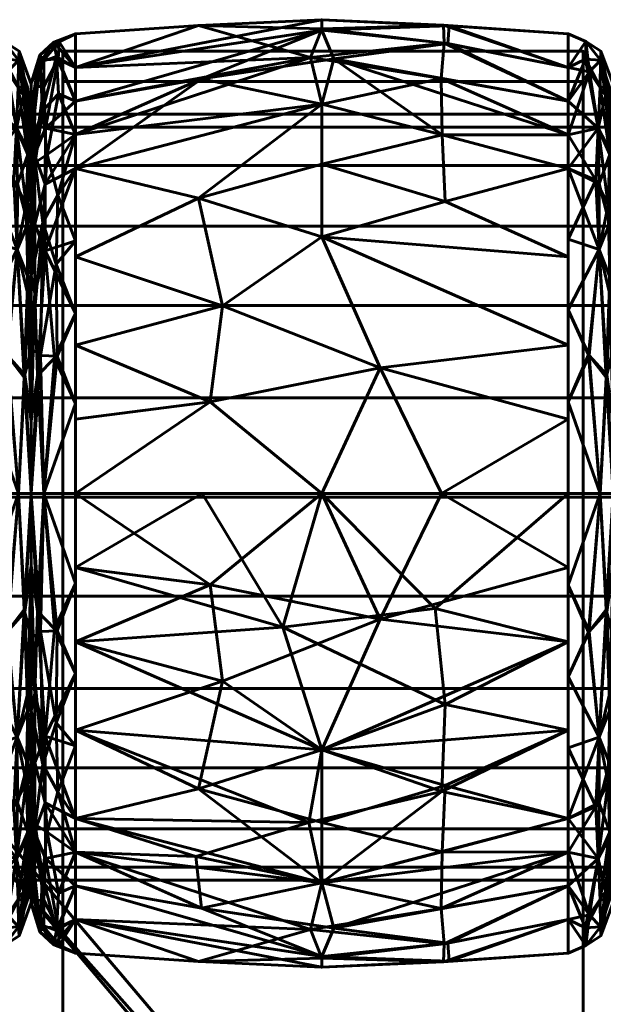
# Model space of a CAD drawing. Header units: millimetres. Extents: x -1091 to 1091, y -439 to 431.
# Tile 300 of 656: x -328 to -309, y 399 to 431. Entities that reach past the tile are written whole.
import ezdxf

# ---------------------------------------------------------------- set-up
doc = ezdxf.new("R2010")
doc.units = ezdxf.units.MM
doc.layers.add('I-FURN', color=30, linetype='Continuous', lineweight=50)

msp = doc.modelspace()

# ---------------------------------------------------------------- meshes
at = {"layer": 'I-FURN', "lineweight": 60}
mesh = msp.add_polyface(dxfattribs=at)
corners = [(-326.54, 415.629, 740.004), (-326.54, 426.24, 744.399), (-326.54, 430.635, 755.009), (-326.54, 426.24, 765.62), (-326.54, 415.629, 770.015), (-318.499, 415.629, 770.471), (-310.458, 415.629, 770.014), (-310.458, 426.239, 765.619), (-310.458, 430.634, 755.009), (-310.458, 426.239, 744.399), (-310.458, 415.629, 740.004), (-318.499, 415.629, 739.547), (-310.458, 420.474, 768.007), (-310.458, 420.474, 742.011), (-326.54, 420.474, 768.008), (-326.54, 420.474, 742.01), (-318.499, 424, 768.01), (-318.499, 424, 742.008), (-318.499, 428.333, 763.824), (-310.458, 428.437, 760.314), (-318.499, 430.795, 758.026), (-318.499, 430.745, 751.754), (-326.54, 428.437, 760.314), (-318.499, 428.333, 746.195), (-310.458, 428.437, 749.704), (-326.54, 428.437, 749.704), (-310.458, 418.052, 769.01), (-316.597, 419.732, 769.891), (-314.589, 415.629, 770.249), (-322.143, 418.615, 770.085), (-321.74, 421.757, 769.125), (-326.54, 423.357, 766.814), (-322.526, 425.265, 766.956), (-318.499, 426.372, 766.13), (-310.458, 423.357, 766.813), (-314.472, 425.161, 767.038), (-314.572, 427.328, 764.952), (-310.458, 427.338, 762.967), (-314.596, 429.171, 762.247), (-318.872, 429.861, 761.051), (-326.54, 429.536, 757.662), (-322.526, 430.904, 756.513), (-318.499, 431.091, 754.887), (-310.458, 429.535, 752.357), (-314.378, 430.311, 750.555), (-318.1, 429.813, 748.855), (-322.422, 429.16, 747.752), (-314.523, 430.912, 756.453), (-314.497, 430.326, 759.436), (-314.344, 430.893, 753.477), (-310.458, 429.535, 757.662), (-326.54, 427.339, 747.051), (-310.458, 418.052, 741.008), (-316.597, 419.732, 740.127), (-314.589, 415.629, 739.769), (-322.143, 418.615, 739.933), (-321.74, 421.757, 740.893), (-326.54, 423.357, 743.204), (-322.526, 425.265, 743.062), (-318.499, 426.372, 743.888), (-310.458, 423.357, 743.205), (-314.472, 425.161, 742.98), (-314.572, 427.328, 745.066), (-310.458, 427.338, 747.052), (-326.54, 427.339, 762.967), (-326.54, 429.536, 752.356), (-326.54, 418.052, 769.011), (-326.54, 418.052, 741.007)]
mesh.append_faces([[corners[k] for k in face] for face in [(26, 28, 6)]], dxfattribs={"vtx0": -1})
mesh.append_faces([[corners[k] for k in face] for face in [(12, 27, 26), (11, 53, 54), (31, 32, 3), (22, 39, 40), (24, 44, 43), (64, 39, 22), (0, 55, 11), (13, 17, 60), (63, 45, 24), (4, 29, 66)]], dxfattribs={"vtx0": -1, "vtx1": -1})
mesh.append_faces([[corners[k] for k in face] for face in [(35, 36, 33), (36, 37, 38), (39, 18, 38), (34, 35, 16), (32, 33, 18), (58, 56, 57), (36, 38, 18), (47, 49, 42), (61, 62, 9), (17, 58, 59), (55, 53, 11), (5, 27, 29), (17, 61, 60), (32, 30, 16), (42, 21, 65), (50, 47, 48), (18, 3, 32), (45, 63, 62), (20, 41, 39), (27, 28, 26), (21, 44, 45), (49, 43, 44), (12, 16, 27), (29, 30, 14), (30, 27, 16), (27, 30, 29), (30, 32, 31), (33, 32, 16), (39, 64, 18), (33, 16, 35), (36, 35, 7), (33, 36, 18), (20, 48, 47), (38, 48, 39), (41, 42, 65), (39, 41, 40), (42, 41, 20), (47, 42, 20), (44, 24, 45), (49, 21, 42), (46, 45, 23), (56, 53, 55), (46, 25, 21), (39, 48, 20), (38, 19, 48), (49, 44, 21), (8, 49, 47), (1, 46, 23), (17, 13, 53), (52, 54, 53), (56, 55, 15), (53, 56, 17), (23, 58, 1), (56, 58, 17), (58, 23, 59), (61, 17, 59), (62, 59, 23), (59, 62, 61), (62, 23, 45), (21, 45, 46)]], dxfattribs={"vtx0": -1, "vtx1": -1, "vtx2": -1})
mesh.append_faces([[corners[k] for k in face] for face in [(55, 0, 67), (46, 1, 51), (29, 14, 66), (16, 12, 34), (36, 7, 37), (41, 2, 40), (21, 25, 65), (48, 19, 50), (56, 15, 57)]], dxfattribs={"vtx0": -1, "vtx2": -1})
mesh.append_faces([[corners[k] for k in face] for face in [(4, 5, 29), (65, 2, 41), (5, 28, 27), (31, 14, 30), (34, 7, 35), (37, 19, 38), (8, 43, 49), (50, 8, 47), (51, 25, 46), (13, 52, 53), (57, 1, 58), (9, 60, 61), (63, 9, 62), (64, 3, 18), (67, 15, 55)]], dxfattribs={"vtx1": -1, "vtx2": -1})
mesh.append_faces([[corners[k] for k in face] for face in [(52, 10, 54)]], dxfattribs={"vtx2": -1})
mesh = msp.add_polyface(dxfattribs=at)
corners = [(-329.458, 415.629, 740.004), (-329.458, 426.239, 744.399), (-329.458, 430.634, 755.009), (-329.458, 426.239, 765.619), (-329.458, 415.629, 770.014), (-328.406, 415.629, 769.469), (-327.984, 415.629, 768.361), (-327.984, 425.071, 764.451), (-327.984, 428.982, 755.009), (-327.984, 425.071, 745.568), (-327.984, 415.629, 741.657), (-328.406, 415.629, 740.549), (-329.458, 421.619, 767.533), (-327.984, 420.35, 766.406), (-327.984, 420.35, 743.612), (-329.458, 421.619, 742.485), (-328.444, 423.587, 767.131), (-328.444, 423.587, 742.887), (-329.458, 428.437, 760.314), (-329.458, 428.437, 749.704), (-328.469, 427.548, 763.315), (-328.4, 429.77, 757.996), (-328.469, 427.548, 746.703), (-328.4, 429.77, 752.022), (-327.984, 427.026, 759.73), (-327.984, 427.026, 750.288), (-328.213, 419.416, 768.689), (-329.458, 418.624, 768.773), (-328.784, 420.152, 769.074), (-328.192, 419.497, 741.389), (-329.458, 418.624, 741.245), (-328.764, 420.134, 740.952), (-329.458, 423.929, 766.576), (-327.984, 422.71, 765.428), (-328.147, 425.054, 765.457), (-328.09, 426.823, 763.313), (-328.239, 428.615, 760.845), (-328.759, 429.386, 760.353), (-329.458, 429.535, 757.662), (-328.874, 430.381, 756.482), (-328.384, 430.064, 755.009), (-328.875, 430.381, 753.528), (-329.458, 429.535, 752.357), (-328.882, 429.802, 750.647), (-328.409, 428.892, 749.239), (-327.984, 426.049, 747.928), (-328.097, 426.687, 746.496), (-328.101, 424.428, 744.163), (-328.107, 428.889, 750.579), (-327.984, 428.004, 752.649), (-327.984, 426.049, 762.09), (-328.438, 425.729, 744.613), (-328.551, 425.849, 765.441), (-328.106, 422.176, 742.658), (-328.091, 422.699, 767.024), (-327.984, 422.71, 744.59), (-329.458, 423.929, 743.442), (-329.458, 427.338, 762.967), (-329.458, 427.338, 747.052), (-327.984, 428.004, 757.369), (-327.984, 417.99, 767.384), (-327.984, 417.99, 742.635)]
mesh.append_faces([[corners[k] for k in face] for face in [(1, 17, 56), (27, 28, 12), (18, 37, 38), (59, 36, 24), (38, 39, 2), (9, 46, 45), (32, 52, 3), (33, 54, 13), (10, 29, 61)]], dxfattribs={"vtx0": -1, "vtx1": -1})
mesh.append_faces([[corners[k] for k in face] for face in [(26, 13, 54), (33, 34, 54), (52, 16, 34), (36, 37, 20), (59, 40, 21), (35, 36, 20), (22, 19, 43), (39, 37, 21), (17, 29, 31), (17, 51, 47), (47, 53, 17), (23, 49, 48), (23, 41, 40), (43, 41, 23), (46, 47, 51), (45, 46, 48), (20, 34, 35), (28, 5, 26), (52, 32, 16), (5, 28, 27), (16, 28, 26), (30, 31, 11), (31, 15, 17), (11, 31, 29), (16, 12, 28), (34, 16, 54), (35, 34, 7), (52, 34, 20), (35, 50, 36), (37, 36, 21), (38, 37, 39), (40, 39, 21), (41, 2, 39), (36, 59, 21), (40, 41, 39), (43, 44, 22), (41, 43, 42), (43, 23, 44), (23, 48, 44), (44, 48, 46), (46, 9, 47), (44, 46, 22), (55, 53, 47), (23, 40, 49), (46, 51, 22), (52, 20, 57), (53, 61, 29), (29, 17, 53), (26, 54, 16), (17, 1, 51), (37, 57, 20), (1, 22, 51)]], dxfattribs={"vtx0": -1, "vtx1": -1, "vtx2": -1})
mesh.append_faces([[corners[k] for k in face] for face in [(37, 18, 57), (26, 5, 6), (53, 14, 61), (16, 32, 12), (22, 1, 58), (40, 59, 8), (31, 30, 15), (36, 50, 24), (52, 57, 3), (35, 7, 50), (43, 19, 42), (53, 55, 14), (48, 25, 45), (17, 15, 56), (47, 9, 55)]], dxfattribs={"vtx0": -1, "vtx2": -1})
mesh.append_faces([[corners[k] for k in face] for face in [(4, 5, 27)]], dxfattribs={"vtx1": -1})
mesh.append_faces([[corners[k] for k in face] for face in [(33, 7, 34), (42, 2, 41), (60, 13, 26, 6), (10, 11, 29), (8, 49, 40), (49, 25, 48), (58, 19, 22)]], dxfattribs={"vtx1": -1, "vtx2": -1})
mesh.append_faces([[corners[k] for k in face] for face in [(11, 0, 30)]], dxfattribs={"vtx2": -1})
mesh = msp.add_polyface(dxfattribs=at)
corners = [(-327.986, 415.629, 741.623), (-327.986, 425.094, 745.544), (-327.986, 429.015, 755.009), (-327.986, 425.094, 764.474), (-327.986, 415.629, 768.395), (-327.572, 415.629, 769.48), (-326.54, 415.629, 770.015), (-326.54, 426.24, 765.62), (-326.54, 430.635, 755.009), (-326.54, 426.24, 744.399), (-326.54, 415.629, 740.004), (-327.572, 415.629, 740.538), (-326.54, 421.501, 767.582), (-327.986, 420.362, 766.434), (-327.986, 420.362, 743.584), (-326.54, 421.501, 742.436), (-327.531, 423.551, 767.172), (-327.61, 424.476, 743.613), (-326.54, 428.437, 749.704), (-326.54, 428.437, 760.314), (-327.618, 428.121, 747.811), (-327.521, 427.546, 763.315), (-327.577, 429.785, 757.989), (-327.986, 427.055, 750.277), (-327.697, 429.701, 752.398), (-327.986, 427.055, 759.742), (-327.68, 420.133, 741.399), (-327.783, 419.475, 768.65), (-326.54, 418.565, 768.798), (-327.224, 420.045, 769.099), (-326.54, 418.565, 741.22), (-327.143, 420.114, 740.891), (-327.173, 423.112, 742.244), (-327.122, 425.367, 743.831), (-326.54, 427.339, 747.051), (-327.47, 426.69, 745.516), (-327.853, 426.431, 746.056), (-327.095, 428.671, 747.931), (-327.164, 429.895, 751.061), (-327.247, 430.363, 754.296), (-327.986, 426.075, 747.91), (-326.54, 429.536, 757.662), (-327.105, 429.807, 759.371), (-327.569, 428.907, 760.772), (-327.986, 426.075, 762.108), (-327.878, 426.689, 763.541), (-327.87, 424.425, 765.888), (-327.866, 428.914, 759.426), (-327.986, 428.035, 757.375), (-327.072, 430.372, 756.793), (-327.7, 429.934, 755.26), (-326.54, 429.536, 752.356), (-327.534, 425.725, 765.434), (-327.865, 422.162, 767.394), (-326.54, 423.87, 743.417), (-327.986, 422.728, 765.454), (-326.54, 423.87, 766.601), (-327.986, 422.728, 744.564), (-326.54, 427.339, 762.967), (-327.986, 428.035, 752.643), (-327.986, 417.996, 742.604), (-327.986, 417.996, 767.414)]
mesh.append_faces([[corners[k] for k in face] for face in [(58, 52, 7), (19, 21, 58), (30, 31, 15), (9, 33, 34), (3, 45, 44), (8, 49, 41), (48, 50, 2), (51, 39, 8), (54, 33, 9), (0, 26, 11), (4, 27, 61)]], dxfattribs={"vtx0": -1, "vtx1": -1})
mesh.append_faces([[corners[k] for k in face] for face in [(38, 18, 37), (52, 46, 16), (26, 14, 17), (27, 29, 16), (43, 21, 42), (33, 35, 34), (20, 36, 40), (35, 33, 17), (31, 11, 26), (11, 31, 30), (20, 38, 37), (53, 16, 46), (35, 36, 20), (23, 24, 20), (33, 54, 32), (45, 46, 52), (22, 42, 49), (44, 45, 47), (49, 50, 22), (50, 47, 22), (31, 32, 15), (28, 29, 5), (29, 12, 16), (5, 29, 27), (32, 26, 17), (26, 32, 31), (33, 32, 17), (35, 20, 37), (17, 36, 35), (35, 37, 34), (38, 20, 24), (39, 38, 24), (39, 51, 38), (50, 39, 24), (49, 42, 41), (39, 49, 8), (42, 22, 43), (22, 47, 43), (43, 47, 45), (45, 3, 46), (43, 45, 21), (55, 53, 46), (50, 48, 47), (49, 39, 50), (2, 50, 24), (45, 52, 21), (53, 61, 27), (27, 16, 53), (16, 7, 52), (57, 36, 17), (42, 21, 19), (52, 58, 21)]], dxfattribs={"vtx0": -1, "vtx1": -1, "vtx2": -1})
mesh.append_faces([[corners[k] for k in face] for face in [(53, 13, 61), (16, 56, 7), (26, 0, 60), (16, 12, 56), (29, 28, 12), (37, 18, 34), (46, 3, 55), (17, 14, 57), (42, 19, 41), (36, 1, 40), (53, 55, 13), (47, 25, 44)]], dxfattribs={"vtx0": -1, "vtx2": -1})
mesh.append_faces([[corners[k] for k in face] for face in [(24, 23, 59, 2)]], dxfattribs={"vtx0": -1, "vtx3": -1})
mesh.append_faces([[corners[k] for k in face] for face in [(57, 1, 36), (4, 5, 27), (40, 23, 20), (48, 25, 47), (51, 18, 38), (54, 15, 32), (60, 14, 26)]], dxfattribs={"vtx1": -1, "vtx2": -1})
mesh.append_faces([[corners[k] for k in face] for face in [(5, 6, 28), (30, 10, 11)]], dxfattribs={"vtx2": -1})
mesh = msp.add_polyface(dxfattribs=at)
corners = [(-310.458, 415.629, 740.004), (-310.458, 426.239, 744.399), (-310.458, 430.634, 755.009), (-310.458, 426.239, 765.619), (-310.458, 415.629, 770.014), (-309.406, 415.629, 769.469), (-308.984, 415.629, 768.361), (-308.984, 425.071, 764.451), (-308.984, 428.982, 755.009), (-308.984, 425.071, 745.568), (-308.984, 415.629, 741.657), (-309.406, 415.629, 740.549), (-310.458, 421.619, 767.533), (-308.984, 420.35, 766.406), (-308.984, 420.35, 743.612), (-310.458, 421.619, 742.485), (-309.444, 423.587, 767.131), (-309.444, 423.587, 742.887), (-310.458, 428.437, 760.314), (-310.458, 428.437, 749.704), (-309.47, 427.548, 763.315), (-309.4, 429.77, 757.996), (-309.47, 427.548, 746.703), (-309.4, 429.77, 752.022), (-308.984, 427.026, 759.73), (-308.984, 427.026, 750.288), (-309.213, 419.416, 768.689), (-310.458, 418.624, 768.773), (-309.784, 420.152, 769.074), (-309.192, 419.497, 741.389), (-310.458, 418.624, 741.245), (-309.764, 420.134, 740.952), (-310.458, 423.929, 766.576), (-308.984, 422.71, 765.428), (-309.147, 425.054, 765.457), (-309.09, 426.823, 763.313), (-309.239, 428.615, 760.845), (-309.759, 429.386, 760.353), (-310.458, 429.535, 757.662), (-309.874, 430.381, 756.482), (-309.384, 430.064, 755.009), (-309.875, 430.381, 753.528), (-310.458, 429.535, 752.357), (-309.882, 429.802, 750.647), (-309.409, 428.892, 749.239), (-308.984, 426.049, 747.928), (-309.097, 426.687, 746.496), (-309.101, 424.428, 744.163), (-309.107, 428.889, 750.579), (-308.984, 428.004, 752.649), (-308.984, 426.049, 762.09), (-309.438, 425.729, 744.613), (-309.551, 425.849, 765.441), (-309.106, 422.176, 742.658), (-309.091, 422.699, 767.024), (-308.984, 422.71, 744.59), (-310.458, 423.929, 743.442), (-310.458, 427.338, 762.967), (-310.458, 427.338, 747.052), (-308.984, 428.004, 757.369), (-308.984, 417.99, 767.384), (-308.984, 417.99, 742.635)]
mesh.append_faces([[corners[k] for k in face] for face in [(1, 17, 56), (27, 28, 12), (18, 37, 38), (59, 36, 24), (38, 39, 2), (9, 46, 45), (32, 52, 3), (33, 54, 13), (10, 29, 61)]], dxfattribs={"vtx0": -1, "vtx1": -1})
mesh.append_faces([[corners[k] for k in face] for face in [(26, 13, 54), (33, 34, 54), (52, 16, 34), (36, 37, 20), (59, 40, 21), (35, 36, 20), (22, 19, 43), (39, 37, 21), (17, 29, 31), (17, 51, 47), (47, 53, 17), (23, 49, 48), (23, 41, 40), (43, 41, 23), (46, 47, 51), (45, 46, 48), (20, 34, 35), (28, 5, 26), (52, 32, 16), (5, 28, 27), (16, 28, 26), (30, 31, 11), (31, 15, 17), (11, 31, 29), (16, 12, 28), (34, 16, 54), (35, 34, 7), (52, 34, 20), (35, 50, 36), (37, 36, 21), (38, 37, 39), (40, 39, 21), (41, 2, 39), (36, 59, 21), (40, 41, 39), (43, 44, 22), (41, 43, 42), (43, 23, 44), (23, 48, 44), (44, 48, 46), (46, 9, 47), (44, 46, 22), (55, 53, 47), (23, 40, 49), (46, 51, 22), (52, 20, 57), (53, 61, 29), (29, 17, 53), (26, 54, 16), (17, 1, 51), (37, 57, 20), (1, 22, 51)]], dxfattribs={"vtx0": -1, "vtx1": -1, "vtx2": -1})
mesh.append_faces([[corners[k] for k in face] for face in [(37, 18, 57), (26, 5, 6), (53, 14, 61), (16, 32, 12), (22, 1, 58), (40, 59, 8), (31, 30, 15), (36, 50, 24), (52, 57, 3), (35, 7, 50), (43, 19, 42), (53, 55, 14), (48, 25, 45), (17, 15, 56), (47, 9, 55)]], dxfattribs={"vtx0": -1, "vtx2": -1})
mesh.append_faces([[corners[k] for k in face] for face in [(4, 5, 27)]], dxfattribs={"vtx1": -1})
mesh.append_faces([[corners[k] for k in face] for face in [(33, 7, 34), (42, 2, 41), (60, 13, 26, 6), (10, 11, 29), (8, 49, 40), (49, 25, 48), (58, 19, 22)]], dxfattribs={"vtx1": -1, "vtx2": -1})
mesh.append_faces([[corners[k] for k in face] for face in [(11, 0, 30)]], dxfattribs={"vtx2": -1})
mesh = msp.add_polyface(dxfattribs=at)
corners = [(-326.958, 430.064, 755.339), (-326.958, 429.075, 755.482), (-309.958, 429.075, 755.482), (-309.958, 430.064, 755.339)]
mesh.append_faces([[corners[k] for k in face] for face in [(0, 1, 2, 3)]])
mesh = msp.add_polyface(dxfattribs=at)
corners = [(-309.958, 430.064, 755.339), (-309.958, 355.602, 238.251), (-326.958, 355.602, 238.251), (-326.958, 430.064, 755.339)]
mesh.append_faces([[corners[k] for k in face] for face in [(0, 1, 2, 3)]])
mesh = msp.add_polyface(dxfattribs=at)
corners = [(-326.958, 430.064, 755.339), (-326.958, 355.602, 238.251), (-326.958, 354.612, 238.394), (-326.958, 429.075, 755.482)]
mesh.append_faces([[corners[k] for k in face] for face in [(0, 1, 2, 3)]])
mesh = msp.add_polyface(dxfattribs=at)
corners = [(-309.958, 429.075, 755.482), (-309.958, 354.612, 238.394), (-309.958, 355.602, 238.251), (-309.958, 430.064, 755.339)]
mesh.append_faces([[corners[k] for k in face] for face in [(0, 1, 2, 3)]])
mesh = msp.add_polyface(dxfattribs=at)
corners = [(-327.986, 415.629, 755.009), (-327.986, 415.629, 768.395), (-327.986, 425.094, 764.474), (-327.986, 429.015, 755.009), (-327.986, 425.094, 745.544), (-327.986, 415.629, 741.623)]
mesh.append_faces([[corners[k] for k in face] for face in [(2, 3, 0, 1)]], dxfattribs={"vtx1": -1})
mesh.append_faces([[corners[k] for k in face] for face in [(4, 5, 0, 3)]], dxfattribs={"vtx2": -1})
mesh = msp.add_polyface(dxfattribs=at)
corners = [(-326.958, 429.075, 755.482), (-326.958, 354.612, 238.394), (-309.958, 354.612, 238.394), (-309.958, 429.075, 755.482)]
mesh.append_faces([[corners[k] for k in face] for face in [(0, 1, 2, 3)]])
mesh = msp.add_polyface(dxfattribs=at)
corners = [(-327.984, 415.629, 741.657), (-327.984, 425.071, 745.568), (-327.984, 428.982, 755.009), (-327.984, 425.071, 764.451), (-327.984, 415.629, 768.361), (-327.984, 415.629, 755.009)]
mesh.append_faces([[corners[k] for k in face] for face in [(5, 2, 3, 4)]], dxfattribs={"vtx0": -1})
mesh.append_faces([[corners[k] for k in face] for face in [(5, 0, 1, 2)]], dxfattribs={"vtx3": -1})
mesh = msp.add_polyface(dxfattribs=at)
corners = [(1005.286, 403.011, 755.21), (1005.286, 403.437, 758.445), (1005.286, 404.685, 761.46), (1005.286, 406.672, 764.048), (1005.286, 409.261, 766.035), (1005.286, 412.275, 767.284), (1005.286, 415.511, 767.71), (1005.286, 418.746, 767.284), (1005.286, 421.761, 766.035), (1005.286, 424.35, 764.048), (1005.286, 426.336, 761.46), (1005.286, 427.585, 758.445), (1005.286, 428.011, 755.21), (-1005.286, 428.011, 755.21), (-1005.286, 427.585, 758.445), (-1005.286, 426.336, 761.46), (-1005.286, 424.35, 764.048), (-1005.286, 421.761, 766.035), (-1005.286, 418.746, 767.284), (-1005.286, 415.511, 767.71), (-1005.286, 412.275, 767.284), (-1005.286, 409.261, 766.035), (-1005.286, 406.672, 764.048), (-1005.286, 404.685, 761.46), (-1005.286, 403.437, 758.445), (-1005.286, 403.011, 755.21)]
mesh.append_faces([[corners[k] for k in face] for face in [(13, 14, 11, 12)]], dxfattribs={"vtx1": -1})
mesh.append_faces([[corners[k] for k in face] for face in [(14, 15, 10, 11), (16, 17, 8, 9), (15, 16, 9, 10), (17, 18, 7, 8), (6, 7, 18, 19), (20, 21, 4, 5), (21, 22, 3, 4), (23, 24, 1, 2), (22, 23, 2, 3), (19, 20, 5, 6)]], dxfattribs={"vtx1": -1, "vtx3": -1})
mesh.append_faces([[corners[k] for k in face] for face in [(24, 25, 0, 1)]], dxfattribs={"vtx3": -1})
mesh = msp.add_polyface(dxfattribs=at)
corners = [(1005.286, 428.011, 755.21), (1005.286, 427.585, 751.974), (1005.286, 426.336, 748.96), (1005.286, 424.35, 746.371), (1005.286, 421.761, 744.384), (1005.286, 418.746, 743.136), (1005.286, 415.511, 742.71), (1005.286, 412.275, 743.136), (1005.286, 409.261, 744.384), (1005.286, 406.672, 746.371), (1005.286, 404.685, 748.96), (1005.286, 403.437, 751.974), (1005.286, 403.011, 755.21), (-1005.286, 403.011, 755.21), (-1005.286, 403.437, 751.974), (-1005.286, 404.685, 748.96), (-1005.286, 406.672, 746.371), (-1005.286, 409.261, 744.384), (-1005.286, 412.275, 743.136), (-1005.286, 415.511, 742.71), (-1005.286, 418.746, 743.136), (-1005.286, 421.761, 744.384), (-1005.286, 424.35, 746.371), (-1005.286, 426.336, 748.96), (-1005.286, 427.585, 751.974), (-1005.286, 428.011, 755.21)]
mesh.append_faces([[corners[k] for k in face] for face in [(13, 14, 11, 12)]], dxfattribs={"vtx1": -1})
mesh.append_faces([[corners[k] for k in face] for face in [(14, 15, 10, 11), (16, 17, 8, 9), (15, 16, 9, 10), (17, 18, 7, 8), (6, 7, 18, 19), (20, 21, 4, 5), (21, 22, 3, 4), (23, 24, 1, 2), (22, 23, 2, 3), (19, 20, 5, 6)]], dxfattribs={"vtx1": -1, "vtx3": -1})
mesh.append_faces([[corners[k] for k in face] for face in [(24, 25, 0, 1)]], dxfattribs={"vtx3": -1})
mesh = msp.add_polyface(dxfattribs=at)
corners = [(-329.458, 415.629, 770.014), (-329.458, 405.02, 765.619), (-329.458, 400.625, 755.009), (-329.458, 405.02, 744.399), (-329.458, 415.629, 740.004), (-328.406, 415.629, 740.549), (-327.984, 415.629, 741.657), (-327.984, 406.188, 745.568), (-327.984, 402.277, 755.009), (-327.984, 406.188, 764.451), (-327.984, 415.629, 768.361), (-328.406, 415.629, 769.469), (-329.458, 409.64, 742.485), (-327.984, 410.909, 743.612), (-327.984, 410.909, 766.406), (-329.458, 409.64, 767.533), (-328.444, 407.672, 742.887), (-328.444, 407.672, 767.131), (-329.458, 402.822, 749.704), (-329.458, 402.822, 760.314), (-328.469, 403.711, 746.703), (-328.4, 401.489, 752.022), (-328.469, 403.711, 763.315), (-328.4, 401.489, 757.996), (-327.984, 404.233, 750.288), (-327.984, 404.233, 759.73), (-328.213, 411.843, 741.329), (-329.458, 412.635, 741.245), (-328.784, 411.107, 740.944), (-328.192, 411.762, 768.629), (-329.458, 412.635, 768.773), (-328.764, 411.125, 769.067), (-329.458, 407.33, 743.442), (-327.984, 408.548, 744.59), (-328.147, 406.205, 744.561), (-328.09, 404.436, 746.705), (-328.239, 402.643, 749.173), (-328.759, 401.873, 749.665), (-329.458, 401.723, 752.357), (-328.874, 400.878, 753.536), (-328.384, 401.195, 755.009), (-328.875, 400.878, 756.49), (-329.458, 401.723, 757.662), (-328.882, 401.456, 759.371), (-328.409, 402.367, 760.779), (-327.984, 405.21, 762.09), (-328.097, 404.572, 763.522), (-328.101, 406.831, 765.855), (-328.107, 402.37, 759.439), (-327.984, 403.255, 757.369), (-327.984, 405.21, 747.928), (-328.438, 405.53, 765.405), (-328.551, 405.41, 744.577), (-328.106, 409.083, 767.36), (-328.091, 408.56, 742.995), (-327.984, 408.548, 765.428), (-329.458, 407.33, 766.576), (-329.458, 403.921, 747.052), (-329.458, 403.921, 762.967), (-327.984, 403.255, 752.649), (-327.984, 413.269, 742.635), (-327.984, 413.269, 767.384)]
mesh.append_faces([[corners[k] for k in face] for face in [(19, 22, 58), (1, 17, 56), (27, 28, 12), (18, 37, 38), (59, 36, 24), (38, 39, 2), (9, 46, 45), (32, 52, 3), (33, 54, 13), (10, 29, 61)]], dxfattribs={"vtx0": -1, "vtx1": -1})
mesh.append_faces([[corners[k] for k in face] for face in [(26, 13, 54), (33, 34, 54), (52, 16, 34), (36, 37, 20), (35, 36, 20), (51, 1, 22), (39, 37, 21), (17, 29, 31), (17, 51, 47), (43, 44, 22), (47, 53, 17), (23, 49, 48), (23, 41, 40), (43, 41, 23), (46, 47, 51), (45, 46, 48), (20, 34, 35), (28, 5, 26), (52, 32, 16), (5, 28, 27), (16, 28, 26), (30, 31, 11), (31, 15, 17), (11, 31, 29), (16, 12, 28), (34, 16, 54), (35, 34, 7), (52, 34, 20), (35, 50, 36), (37, 36, 21), (38, 37, 39), (40, 39, 21), (41, 2, 39), (36, 59, 21), (40, 41, 39), (59, 40, 21), (41, 43, 42), (43, 23, 44), (23, 48, 44), (44, 48, 46), (46, 9, 47), (44, 46, 22), (55, 53, 47), (23, 40, 49), (46, 51, 22), (52, 20, 57), (53, 61, 29), (29, 17, 53), (26, 54, 16), (17, 1, 51), (37, 57, 20), (43, 22, 19)]], dxfattribs={"vtx0": -1, "vtx1": -1, "vtx2": -1})
mesh.append_faces([[corners[k] for k in face] for face in [(37, 18, 57), (16, 32, 12), (26, 5, 6), (40, 59, 8), (26, 60, 13), (31, 30, 15), (36, 50, 24), (52, 57, 3), (35, 7, 50), (43, 19, 42), (48, 25, 45), (17, 15, 56), (47, 9, 55), (22, 1, 58), (26, 6, 60)]], dxfattribs={"vtx0": -1, "vtx2": -1})
mesh.append_faces([[corners[k] for k in face] for face in [(4, 5, 27)]], dxfattribs={"vtx1": -1})
mesh.append_faces([[corners[k] for k in face] for face in [(14, 61, 53, 55), (33, 7, 34), (42, 2, 41), (10, 11, 29), (8, 49, 40), (49, 25, 48)]], dxfattribs={"vtx1": -1, "vtx2": -1})
mesh.append_faces([[corners[k] for k in face] for face in [(11, 0, 30)]], dxfattribs={"vtx2": -1})
mesh = msp.add_polyface(dxfattribs=at)
corners = [(-327.986, 415.629, 768.395), (-327.986, 406.164, 764.474), (-327.986, 402.244, 755.009), (-327.986, 406.164, 745.544), (-327.986, 415.629, 741.623), (-327.572, 415.629, 740.538), (-326.54, 415.629, 740.004), (-326.54, 405.019, 744.399), (-326.54, 400.624, 755.009), (-326.54, 405.019, 765.62), (-326.54, 415.629, 770.015), (-327.572, 415.629, 769.48), (-326.54, 409.758, 742.436), (-327.986, 410.897, 743.584), (-327.986, 410.897, 766.434), (-326.54, 409.758, 767.582), (-327.531, 407.708, 742.846), (-327.61, 406.783, 766.405), (-326.54, 402.821, 760.314), (-326.54, 402.821, 749.704), (-327.618, 403.138, 762.207), (-327.521, 403.713, 746.703), (-327.577, 401.474, 752.03), (-327.986, 404.204, 759.742), (-327.697, 401.558, 757.62), (-327.986, 404.204, 750.277), (-327.68, 411.126, 768.62), (-327.783, 411.784, 741.368), (-326.54, 412.694, 741.22), (-327.224, 411.214, 740.92), (-326.54, 412.694, 768.798), (-327.143, 411.144, 769.127), (-327.173, 408.147, 767.774), (-327.122, 405.892, 766.187), (-326.54, 403.92, 762.967), (-327.47, 404.569, 764.502), (-327.853, 404.828, 763.962), (-327.095, 402.588, 762.088), (-327.164, 401.364, 758.957), (-327.247, 400.896, 755.722), (-327.986, 405.184, 762.108), (-326.54, 401.723, 752.356), (-327.105, 401.452, 750.647), (-327.569, 402.352, 749.246), (-327.986, 405.184, 747.91), (-327.878, 404.57, 746.477), (-327.87, 406.833, 744.13), (-327.866, 402.345, 750.592), (-327.986, 403.224, 752.643), (-327.072, 400.887, 753.226), (-327.7, 401.325, 754.758), (-326.54, 401.723, 757.662), (-327.534, 405.534, 744.584), (-327.865, 409.097, 742.625), (-326.54, 407.388, 766.601), (-327.986, 408.531, 744.564), (-326.54, 407.388, 743.417), (-327.986, 408.531, 765.454), (-326.54, 403.92, 747.051), (-327.986, 403.224, 757.375), (-327.986, 413.263, 767.414), (-327.986, 413.263, 742.604)]
mesh.append_faces([[corners[k] for k in face] for face in [(30, 31, 15), (9, 33, 34), (3, 45, 44), (8, 49, 41), (48, 50, 2), (51, 39, 8), (54, 33, 9), (58, 52, 7), (0, 26, 11), (4, 27, 61)]], dxfattribs={"vtx0": -1, "vtx1": -1})
mesh.append_faces([[corners[k] for k in face] for face in [(52, 46, 16), (38, 18, 37), (16, 27, 29), (52, 58, 21), (53, 16, 46), (26, 14, 17), (19, 42, 21), (17, 35, 33), (20, 36, 40), (31, 11, 26), (11, 31, 30), (33, 54, 32), (20, 38, 37), (35, 36, 20), (23, 24, 20), (33, 35, 34), (43, 21, 42), (45, 46, 52), (22, 42, 49), (44, 45, 47), (49, 50, 22), (50, 47, 22), (31, 32, 15), (28, 29, 5), (29, 12, 16), (5, 29, 27), (32, 26, 17), (26, 32, 31), (33, 32, 17), (35, 20, 37), (17, 36, 35), (35, 37, 34), (38, 20, 24), (39, 38, 24), (39, 51, 38), (50, 39, 24), (49, 42, 41), (39, 49, 8), (42, 22, 43), (22, 47, 43), (43, 47, 45), (45, 3, 46), (43, 45, 21), (55, 53, 46), (50, 48, 47), (49, 39, 50), (2, 50, 24), (45, 52, 21), (53, 61, 27), (27, 16, 53), (16, 7, 52), (57, 36, 17)]], dxfattribs={"vtx0": -1, "vtx1": -1, "vtx2": -1})
mesh.append_faces([[corners[k] for k in face] for face in [(53, 13, 61), (24, 23, 59), (26, 0, 60), (16, 56, 7), (16, 12, 56), (29, 28, 12), (37, 18, 34), (46, 3, 55), (17, 14, 57), (42, 19, 41), (36, 1, 40), (53, 55, 13), (47, 25, 44)]], dxfattribs={"vtx0": -1, "vtx2": -1})
mesh.append_faces([[corners[k] for k in face] for face in [(57, 1, 36), (59, 2, 24), (4, 5, 27), (40, 23, 20), (48, 25, 47), (51, 18, 38), (54, 15, 32), (58, 19, 21), (60, 14, 26)]], dxfattribs={"vtx1": -1, "vtx2": -1})
mesh.append_faces([[corners[k] for k in face] for face in [(5, 6, 28), (30, 10, 11)]], dxfattribs={"vtx2": -1})
mesh = msp.add_polyface(dxfattribs=at)
corners = [(-327.986, 415.629, 755.009), (-327.986, 415.629, 741.623), (-327.986, 406.164, 745.544), (-327.986, 402.244, 755.009), (-327.986, 406.164, 764.474), (-327.986, 415.629, 768.395)]
mesh.append_faces([[corners[k] for k in face] for face in [(4, 5, 0, 3)]], dxfattribs={"vtx2": -1})
mesh.append_faces([[corners[k] for k in face] for face in [(0, 1, 2, 3)]], dxfattribs={"vtx3": -1})
mesh = msp.add_polyface(dxfattribs=at)
corners = [(-327.984, 415.629, 768.361), (-327.984, 406.188, 764.451), (-327.984, 402.277, 755.009), (-327.984, 406.188, 745.568), (-327.984, 415.629, 741.657), (-327.984, 415.629, 755.009)]
mesh.append_faces([[corners[k] for k in face] for face in [(3, 4, 5, 2)]], dxfattribs={"vtx2": -1})
mesh.append_faces([[corners[k] for k in face] for face in [(5, 0, 1, 2)]], dxfattribs={"vtx3": -1})
mesh = msp.add_polyface(dxfattribs=at)
corners = [(-326.54, 415.629, 770.015), (-326.54, 405.019, 765.62), (-326.54, 400.624, 755.009), (-326.54, 405.019, 744.399), (-326.54, 415.629, 740.004), (-318.499, 415.629, 739.547), (-310.458, 415.629, 740.004), (-310.458, 405.02, 744.399), (-310.458, 400.625, 755.009), (-310.458, 405.02, 765.619), (-310.458, 415.629, 770.014), (-318.499, 415.629, 770.471), (-310.458, 410.785, 742.011), (-310.458, 410.785, 768.007), (-326.54, 410.784, 742.01), (-326.54, 410.784, 768.008), (-318.499, 407.259, 742.008), (-318.499, 407.259, 768.01), (-318.499, 402.926, 746.195), (-310.458, 402.822, 749.704), (-318.499, 400.464, 751.992), (-318.499, 400.514, 758.264), (-326.54, 402.821, 749.704), (-318.499, 402.926, 763.824), (-310.458, 402.822, 760.314), (-326.54, 402.821, 760.314), (-310.458, 413.207, 741.008), (-316.597, 411.527, 740.127), (-314.589, 415.629, 739.769), (-322.143, 412.644, 739.933), (-321.74, 409.502, 740.893), (-326.54, 407.902, 743.204), (-322.526, 405.994, 743.062), (-318.499, 404.886, 743.888), (-310.458, 407.902, 743.205), (-314.472, 406.098, 742.98), (-314.572, 403.931, 745.066), (-310.458, 403.921, 747.052), (-314.596, 402.088, 747.771), (-318.872, 401.397, 748.967), (-326.54, 401.723, 752.356), (-322.526, 400.355, 753.505), (-318.499, 400.168, 755.131), (-310.458, 401.723, 757.662), (-314.378, 400.948, 759.463), (-318.1, 401.446, 761.163), (-322.422, 402.099, 762.266), (-314.523, 400.347, 753.565), (-314.497, 400.933, 750.582), (-314.344, 400.366, 756.542), (-310.458, 401.723, 752.357), (-322.616, 403.78, 764.756), (-318.916, 404.887, 766.129), (-310.458, 407.902, 766.813), (-314.582, 405.897, 766.885), (-326.54, 403.92, 762.967), (-314.472, 408.743, 768.725), (-319.768, 411.27, 769.833), (-314.792, 411.879, 769.91), (-310.458, 413.207, 769.01), (-326.54, 407.902, 766.814), (-326.54, 403.92, 747.051), (-310.458, 403.921, 762.967), (-326.54, 401.723, 757.662), (-326.54, 413.207, 741.007), (-326.54, 413.207, 769.011), (-322.409, 415.629, 770.249)]
mesh.append_faces([[corners[k] for k in face] for face in [(65, 66, 0), (26, 28, 6)]], dxfattribs={"vtx0": -1})
mesh.append_faces([[corners[k] for k in face] for face in [(12, 27, 26), (31, 32, 3), (62, 45, 24), (24, 44, 43), (53, 54, 9), (1, 52, 60), (4, 29, 64)]], dxfattribs={"vtx0": -1, "vtx1": -1})
mesh.append_faces([[corners[k] for k in face] for face in [(35, 36, 33), (36, 37, 38), (39, 18, 38), (17, 54, 56), (32, 33, 18), (36, 38, 18), (47, 49, 42), (52, 54, 17), (60, 52, 17), (1, 51, 52), (34, 35, 16), (5, 27, 29), (32, 30, 16), (42, 21, 63), (50, 47, 48), (17, 56, 57), (18, 3, 32), (54, 23, 9), (57, 66, 65), (20, 41, 39), (27, 28, 26), (21, 44, 45), (49, 43, 44), (46, 51, 55), (12, 16, 27), (29, 30, 14), (30, 27, 16), (27, 30, 29), (30, 32, 31), (33, 32, 16), (39, 61, 18), (33, 16, 35), (36, 35, 7), (33, 36, 18), (20, 48, 47), (38, 48, 39), (39, 41, 40), (42, 41, 20), (47, 42, 20), (45, 44, 24), (49, 21, 42), (41, 42, 63), (46, 45, 23), (51, 46, 23), (46, 25, 21), (39, 48, 20), (38, 19, 48), (49, 44, 21), (8, 49, 47), (52, 51, 23), (53, 56, 54), (54, 52, 23), (45, 62, 23), (57, 56, 58), (13, 58, 56), (11, 57, 58), (15, 17, 57), (21, 45, 46)]], dxfattribs={"vtx0": -1, "vtx1": -1, "vtx2": -1})
mesh.append_faces([[corners[k] for k in face] for face in [(29, 14, 64), (16, 12, 34), (36, 7, 37), (41, 2, 40), (21, 25, 63), (48, 19, 50), (17, 15, 60), (51, 1, 55)]], dxfattribs={"vtx0": -1, "vtx2": -1})
mesh.append_faces([[corners[k] for k in face] for face in [(39, 40, 22, 61), (58, 13, 59, 10)]], dxfattribs={"vtx0": -1, "vtx3": -1})
mesh.append_faces([[corners[k] for k in face] for face in [(10, 11, 58), (53, 13, 56), (4, 5, 29), (63, 2, 41), (5, 28, 27), (31, 14, 30), (34, 7, 35), (37, 19, 38), (8, 43, 49), (50, 8, 47), (55, 25, 46), (61, 3, 18), (62, 9, 23), (65, 15, 57), (11, 66, 57)]], dxfattribs={"vtx1": -1, "vtx2": -1})
mesh = msp.add_polyface(dxfattribs=at)
corners = [(-310.458, 415.629, 770.014), (-310.458, 405.02, 765.619), (-310.458, 400.625, 755.009), (-310.458, 405.02, 744.399), (-310.458, 415.629, 740.004), (-309.406, 415.629, 740.549), (-308.984, 415.629, 741.657), (-308.984, 406.188, 745.568), (-308.984, 402.277, 755.009), (-308.984, 406.188, 764.451), (-308.984, 415.629, 768.361), (-309.406, 415.629, 769.469), (-310.458, 409.64, 742.485), (-308.984, 410.909, 743.612), (-308.984, 410.909, 766.406), (-310.458, 409.64, 767.533), (-309.444, 407.672, 742.887), (-309.444, 407.672, 767.131), (-310.458, 402.822, 749.704), (-310.458, 402.822, 760.314), (-309.47, 403.711, 746.703), (-309.4, 401.489, 752.022), (-309.47, 403.711, 763.315), (-309.4, 401.489, 757.996), (-308.984, 404.233, 750.288), (-308.984, 404.233, 759.73), (-309.213, 411.843, 741.329), (-310.458, 412.635, 741.245), (-309.784, 411.107, 740.944), (-309.192, 411.762, 768.629), (-310.458, 412.635, 768.773), (-309.764, 411.125, 769.067), (-310.458, 407.33, 743.442), (-308.984, 408.548, 744.59), (-309.147, 406.205, 744.561), (-309.09, 404.436, 746.705), (-309.239, 402.643, 749.173), (-309.759, 401.873, 749.665), (-310.458, 401.723, 752.357), (-309.874, 400.878, 753.536), (-309.384, 401.195, 755.009), (-309.875, 400.878, 756.49), (-310.458, 401.723, 757.662), (-309.882, 401.456, 759.371), (-309.409, 402.367, 760.779), (-308.984, 405.21, 762.09), (-309.097, 404.572, 763.522), (-309.101, 406.831, 765.855), (-309.107, 402.37, 759.439), (-308.984, 403.255, 757.369), (-308.984, 405.21, 747.928), (-309.438, 405.53, 765.405), (-309.551, 405.41, 744.577), (-309.106, 409.083, 767.36), (-309.091, 408.56, 742.995), (-308.984, 408.548, 765.428), (-310.458, 407.33, 766.576), (-310.458, 403.921, 747.052), (-310.458, 403.921, 762.967), (-308.984, 403.255, 752.649), (-308.984, 413.269, 742.635), (-308.984, 413.269, 767.384)]
mesh.append_faces([[corners[k] for k in face] for face in [(19, 22, 58), (1, 17, 56), (27, 28, 12), (18, 37, 38), (59, 36, 24), (38, 39, 2), (9, 46, 45), (32, 52, 3), (33, 54, 13), (10, 29, 61)]], dxfattribs={"vtx0": -1, "vtx1": -1})
mesh.append_faces([[corners[k] for k in face] for face in [(26, 13, 54), (33, 34, 54), (52, 16, 34), (36, 37, 20), (35, 36, 20), (51, 1, 22), (39, 37, 21), (17, 29, 31), (17, 51, 47), (43, 44, 22), (47, 53, 17), (23, 49, 48), (23, 41, 40), (43, 41, 23), (46, 47, 51), (45, 46, 48), (20, 34, 35), (28, 5, 26), (52, 32, 16), (5, 28, 27), (16, 28, 26), (30, 31, 11), (31, 15, 17), (11, 31, 29), (16, 12, 28), (34, 16, 54), (35, 34, 7), (52, 34, 20), (35, 50, 36), (37, 36, 21), (38, 37, 39), (40, 39, 21), (41, 2, 39), (36, 59, 21), (40, 41, 39), (59, 40, 21), (41, 43, 42), (43, 23, 44), (23, 48, 44), (44, 48, 46), (46, 9, 47), (44, 46, 22), (55, 53, 47), (23, 40, 49), (46, 51, 22), (52, 20, 57), (53, 61, 29), (29, 17, 53), (26, 54, 16), (17, 1, 51), (37, 57, 20), (43, 22, 19)]], dxfattribs={"vtx0": -1, "vtx1": -1, "vtx2": -1})
mesh.append_faces([[corners[k] for k in face] for face in [(37, 18, 57), (16, 32, 12), (26, 5, 6), (40, 59, 8), (26, 60, 13), (31, 30, 15), (36, 50, 24), (52, 57, 3), (35, 7, 50), (43, 19, 42), (48, 25, 45), (17, 15, 56), (47, 9, 55), (22, 1, 58), (26, 6, 60)]], dxfattribs={"vtx0": -1, "vtx2": -1})
mesh.append_faces([[corners[k] for k in face] for face in [(4, 5, 27)]], dxfattribs={"vtx1": -1})
mesh.append_faces([[corners[k] for k in face] for face in [(14, 61, 53, 55), (33, 7, 34), (42, 2, 41), (10, 11, 29), (8, 49, 40), (49, 25, 48)]], dxfattribs={"vtx1": -1, "vtx2": -1})
mesh.append_faces([[corners[k] for k in face] for face in [(11, 0, 30)]], dxfattribs={"vtx2": -1})
mesh = msp.add_polyface(dxfattribs=at)
corners = [(-326.625, 380.72, 238.205), (-345.825, 403.389, 757.712), (-345.825, 404.388, 757.671), (-326.625, 381.719, 238.164)]
mesh.append_faces([[corners[k] for k in face] for face in [(0, 1, 2), (2, 3, 0)]], dxfattribs={"vtx2": -1})
mesh = msp.add_polyface(dxfattribs=at)
corners = [(-326.625, 381.719, 238.164), (-345.825, 404.388, 757.671), (-328.825, 404.388, 757.671), (-309.625, 381.719, 238.164)]
mesh.append_faces([[corners[k] for k in face] for face in [(0, 1, 2, 3)]])
mesh = msp.add_polyface(dxfattribs=at)
corners = [(-309.625, 381.719, 238.164), (-328.825, 404.388, 757.671), (-328.825, 403.389, 757.712), (-309.625, 380.72, 238.205)]
mesh.append_faces([[corners[k] for k in face] for face in [(0, 1, 2), (2, 3, 0)]], dxfattribs={"vtx2": -1})
mesh = msp.add_polyface(dxfattribs=at)
corners = [(-309.625, 380.72, 238.205), (-328.825, 403.389, 757.712), (-345.825, 403.389, 757.712), (-326.625, 380.72, 238.205)]
mesh.append_faces([[corners[k] for k in face] for face in [(0, 1, 2, 3)]])

doc.saveas('drawing.dxf')
